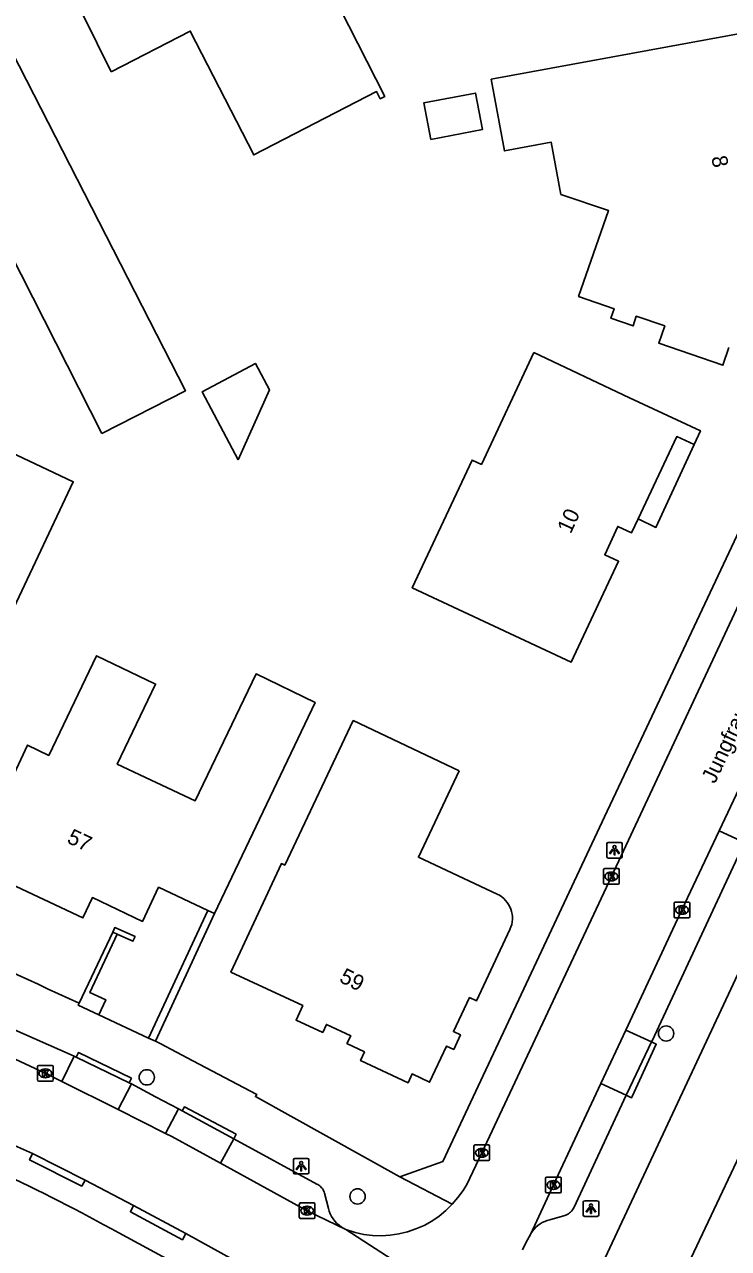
# Model space of a CAD drawing. Extents: x 158838 to 160074, y 386376 to 387776.
# Drawn here: x 159419.7 to 159464.8, y 386846.6 to 386924.8 of the extents above; entities that cross this region are included whole.
import ezdxf

# ---------------------------------------------------------------- set-up
doc = ezdxf.new("R2010")
doc.units = 0
for name, color, linetype in [('IMGEO_Boom', 7, 'Continuous'), ('IMGEO_Kolk', 7, 'Continuous'), ('IMGEO_Lichtpunt', 7, 'Continuous'), ('IMGEO_Muur', 7, 'Continuous'), ('IMGEO_Openbare_ruimte_label', 7, 'Continuous'), ('IMGEO_Pand', 7, 'Continuous'), ('IMGEO_Pand_nummerreeks', 7, 'Continuous'), ('IMGEO_Pand_overbouw', 7, 'Continuous'), ('IMGEO_Parkeervlak_open', 7, 'Continuous'), ('IMGEO_Rijbaan_lokaal_gesloten', 7, 'Continuous'), ('IMGEO_Voetpad_open', 7, 'Continuous')]:
    doc.layers.add(name, color=color, linetype=linetype)

msp = doc.modelspace()

# ---------------------------------------------------------------- linework, layer by layer
at = {"layer": 'IMGEO_Boom'}
for centre in [(159460.764, 386860.364), (159427.557, 386857.564), (159441.036, 386849.951)]:
    msp.add_circle(centre, 0.489, dxfattribs=at)
at = {"layer": 'IMGEO_Kolk'}
for p, q in [((159456.764, 386869.972), (159456.764, 386870.824)), ((159456.839, 386870.898), (159457.691, 386870.898)), ((159457.765, 386870.824), (159457.765, 386869.972)), ((159457.275, 386870.118), (159457.25, 386870.118)), ((159457.252, 386870.678), (159457.277, 386870.678)), ((159457.691, 386869.898), (159456.839, 386869.898)), ((159461.276, 386867.834), (159461.276, 386868.686)), ((159461.351, 386868.76), (159462.203, 386868.76)), ((159461.764, 386868.54), (159461.789, 386868.54)), ((159462.277, 386868.686), (159462.277, 386867.834)), ((159462.203, 386867.76), (159461.351, 386867.76)), ((159461.787, 386867.98), (159461.762, 386867.98)), ((159420.649, 386858.319), (159421.501, 386858.319)), ((159420.574, 386857.393), (159420.574, 386858.245)), ((159421.085, 386857.539), (159421.06, 386857.539)), ((159421.062, 386858.099), (159421.087, 386858.099)), ((159421.575, 386858.245), (159421.575, 386857.393)), ((159421.501, 386857.319), (159420.649, 386857.319)), ((159448.479, 386852.316), (159448.479, 386853.168)), ((159448.554, 386853.242), (159449.406, 386853.242)), ((159448.967, 386853.022), (159448.992, 386853.022)), ((159449.48, 386853.168), (159449.48, 386852.316)), ((159449.406, 386852.242), (159448.554, 386852.242)), ((159448.99, 386852.462), (159448.965, 386852.462)), ((159453.059, 386850.26), (159453.059, 386851.112)), ((159453.134, 386851.186), (159453.986, 386851.186)), ((159453.547, 386850.966), (159453.572, 386850.966)), ((159454.06, 386851.112), (159454.06, 386850.26)), ((159453.986, 386850.186), (159453.134, 386850.186)), ((159453.57, 386850.406), (159453.545, 386850.406)), ((159437.312, 386848.618), (159437.312, 386849.47)), ((159437.387, 386849.544), (159438.239, 386849.544)), ((159437.8, 386849.324), (159437.825, 386849.324)), ((159438.313, 386849.47), (159438.313, 386848.618)), ((159438.239, 386848.544), (159437.387, 386848.544)), ((159437.823, 386848.764), (159437.798, 386848.764))]:
    msp.add_line(p, q, dxfattribs=at)
for points in [[(159456.764, 386869.972), (159456.764, 386870.824)], [(159456.839, 386870.898), (159457.691, 386870.898)], [(159457.765, 386870.824), (159457.765, 386869.972)], [(159457.085, 386870.598), (159457.208, 386870.598), (159457.208, 386870.447), (159457.338, 386870.598), (159457.502, 386870.598), (159457.356, 386870.447), (159457.509, 386870.198), (159457.357, 386870.198), (159457.272, 386870.362), (159457.208, 386870.295), (159457.208, 386870.198), (159457.085, 386870.198), (159457.085, 386870.598)], [(159457.691, 386869.898), (159456.839, 386869.898)], [(159461.276, 386867.834), (159461.276, 386868.686)], [(159461.351, 386868.76), (159462.203, 386868.76)], [(159461.597, 386868.46), (159461.72, 386868.46), (159461.72, 386868.309), (159461.85, 386868.46), (159462.014, 386868.46), (159461.868, 386868.309), (159462.021, 386868.06), (159461.869, 386868.06), (159461.784, 386868.224), (159461.72, 386868.157), (159461.72, 386868.06), (159461.597, 386868.06), (159461.597, 386868.46)], [(159462.277, 386868.686), (159462.277, 386867.834)], [(159462.203, 386867.76), (159461.351, 386867.76)], [(159420.649, 386858.319), (159421.501, 386858.319)], [(159420.574, 386857.393), (159420.574, 386858.245)], [(159420.895, 386858.019), (159421.018, 386858.019), (159421.018, 386857.868), (159421.148, 386858.019), (159421.312, 386858.019), (159421.166, 386857.868), (159421.319, 386857.619), (159421.167, 386857.619), (159421.082, 386857.783), (159421.018, 386857.716), (159421.018, 386857.619), (159420.895, 386857.619), (159420.895, 386858.019)], [(159421.575, 386858.245), (159421.575, 386857.393)], [(159421.501, 386857.319), (159420.649, 386857.319)], [(159448.479, 386852.316), (159448.479, 386853.168)], [(159448.554, 386853.242), (159449.406, 386853.242)], [(159448.8, 386852.942), (159448.923, 386852.942), (159448.923, 386852.791), (159449.053, 386852.942), (159449.217, 386852.942), (159449.071, 386852.791), (159449.224, 386852.542), (159449.072, 386852.542), (159448.987, 386852.706), (159448.923, 386852.639), (159448.923, 386852.542), (159448.8, 386852.542), (159448.8, 386852.942)], [(159449.48, 386853.168), (159449.48, 386852.316)], [(159449.406, 386852.242), (159448.554, 386852.242)], [(159453.059, 386850.26), (159453.059, 386851.112)], [(159453.134, 386851.186), (159453.986, 386851.186)], [(159453.38, 386850.886), (159453.503, 386850.886), (159453.503, 386850.735), (159453.633, 386850.886), (159453.797, 386850.886), (159453.651, 386850.735), (159453.804, 386850.486), (159453.652, 386850.486), (159453.567, 386850.65), (159453.503, 386850.583), (159453.503, 386850.486), (159453.38, 386850.486), (159453.38, 386850.886)], [(159454.06, 386851.112), (159454.06, 386850.26)], [(159453.986, 386850.186), (159453.134, 386850.186)], [(159437.312, 386848.618), (159437.312, 386849.47)], [(159437.387, 386849.544), (159438.239, 386849.544)], [(159437.633, 386849.244), (159437.756, 386849.244), (159437.756, 386849.093), (159437.886, 386849.244), (159438.05, 386849.244), (159437.904, 386849.093), (159438.057, 386848.844), (159437.905, 386848.844), (159437.82, 386849.008), (159437.756, 386848.941), (159437.756, 386848.844), (159437.633, 386848.844), (159437.633, 386849.244)], [(159438.313, 386849.47), (159438.313, 386848.618)], [(159438.239, 386848.544), (159437.387, 386848.544)]]:
    msp.add_lwpolyline(points, dxfattribs=at)
for centre, start, end in [((159456.841, 386870.822), 91.55205, 178.44795), ((159456.841, 386870.822), 91.55205, 178.44795), ((159457.689, 386870.822), 1.55205, 88.44795), ((159457.689, 386870.822), 1.55205, 88.44795), ((159456.841, 386869.974), 181.55205, 268.44795), ((159456.841, 386869.974), 181.55205, 268.44795), ((159457.689, 386869.974), 271.55205, 358.44795), ((159457.689, 386869.974), 271.55205, 358.44795), ((159461.353, 386868.684), 91.55205, 178.44795), ((159461.353, 386868.684), 91.55205, 178.44795), ((159462.201, 386868.684), 1.55205, 88.44795), ((159462.201, 386868.684), 1.55205, 88.44795), ((159461.353, 386867.836), 181.55205, 268.44795), ((159461.353, 386867.836), 181.55205, 268.44795), ((159462.201, 386867.836), 271.55205, 358.44795), ((159462.201, 386867.836), 271.55205, 358.44795), ((159420.651, 386858.243), 91.55205, 178.44795), ((159420.651, 386858.243), 91.55205, 178.44795), ((159421.499, 386858.243), 1.55205, 88.44795), ((159421.499, 386858.243), 1.55205, 88.44795), ((159420.651, 386857.395), 181.55205, 268.44795), ((159420.651, 386857.395), 181.55205, 268.44795), ((159421.499, 386857.395), 271.55205, 358.44795), ((159421.499, 386857.395), 271.55205, 358.44795), ((159448.556, 386853.166), 91.55205, 178.44795), ((159448.556, 386853.166), 91.55205, 178.44795), ((159449.404, 386853.166), 1.55205, 88.44795), ((159449.404, 386853.166), 1.55205, 88.44795), ((159448.556, 386852.318), 181.55205, 268.44795), ((159448.556, 386852.318), 181.55205, 268.44795), ((159449.404, 386852.318), 271.55205, 358.44795), ((159449.404, 386852.318), 271.55205, 358.44795), ((159453.136, 386851.11), 91.55205, 178.44795), ((159453.136, 386851.11), 91.55205, 178.44795), ((159453.984, 386851.11), 1.55205, 88.44795), ((159453.984, 386851.11), 1.55205, 88.44795), ((159453.136, 386850.262), 181.55205, 268.44795), ((159453.136, 386850.262), 181.55205, 268.44795), ((159453.984, 386850.262), 271.55205, 358.44795), ((159453.984, 386850.262), 271.55205, 358.44795), ((159437.389, 386849.468), 91.55205, 178.44795), ((159437.389, 386849.468), 91.55205, 178.44795), ((159438.237, 386849.468), 1.55205, 88.44795), ((159438.237, 386849.468), 1.55205, 88.44795), ((159437.389, 386848.62), 181.55205, 268.44795), ((159437.389, 386848.62), 181.55205, 268.44795), ((159438.237, 386848.62), 271.55205, 358.44795), ((159438.237, 386848.62), 271.55205, 358.44795)]:
    msp.add_arc(centre, 0.0765, start, end, dxfattribs=at)
for centre, major_axis, ratio, start_param, end_param in [((159457.251, 386870.398), (-0.387, 0.002), 0.722429, 4.712389, 7.853982), ((159457.276, 386870.398), (-0.39, 0.002), 0.717154, 1.570796, 4.712389), ((159461.763, 386868.26), (-0.387, 0.002), 0.722429, 4.712389, 7.853982), ((159461.788, 386868.26), (-0.39, 0.002), 0.717154, 1.570796, 4.712389), ((159421.061, 386857.819), (-0.387, 0.002), 0.722429, 4.712389, 7.853982), ((159421.086, 386857.819), (-0.39, 0.002), 0.717154, 1.570796, 4.712389), ((159448.966, 386852.742), (-0.387, 0.002), 0.722429, 4.712389, 7.853982), ((159448.991, 386852.742), (-0.39, 0.002), 0.717154, 1.570796, 4.712389), ((159453.546, 386850.686), (-0.387, 0.002), 0.722429, 4.712389, 7.853982), ((159453.571, 386850.686), (-0.39, 0.002), 0.717154, 1.570796, 4.712389), ((159437.799, 386849.044), (-0.387, 0.002), 0.722429, 4.712389, 7.853982), ((159437.824, 386849.044), (-0.39, 0.002), 0.717154, 1.570796, 4.712389)]:
    msp.add_ellipse(centre, major_axis=major_axis, ratio=ratio, start_param=start_param, end_param=end_param, dxfattribs=at)
at = {"layer": 'IMGEO_Lichtpunt'}
for p, q in [((159456.968, 386872.477), (159456.968, 386871.67)), ((159456.968, 386872.477), (159456.968, 386871.67)), ((159457.87, 386872.572), (159457.062, 386872.572)), ((159457.87, 386872.572), (159457.062, 386872.572)), ((159457.964, 386871.67), (159457.964, 386872.477)), ((159457.964, 386871.67), (159457.964, 386872.477)), ((159457.062, 386871.576), (159457.87, 386871.576)), ((159457.062, 386871.576), (159457.87, 386871.576)), ((159436.932, 386852.291), (159436.932, 386851.484)), ((159436.932, 386852.291), (159436.932, 386851.484)), ((159437.834, 386852.386), (159437.026, 386852.386)), ((159437.834, 386852.386), (159437.026, 386852.386)), ((159437.928, 386851.484), (159437.928, 386852.291)), ((159437.928, 386851.484), (159437.928, 386852.291)), ((159437.026, 386851.39), (159437.834, 386851.39)), ((159437.026, 386851.39), (159437.834, 386851.39)), ((159455.464, 386849.58), (159455.464, 386848.773)), ((159455.464, 386849.58), (159455.464, 386848.773)), ((159456.366, 386849.675), (159455.558, 386849.675)), ((159456.366, 386849.675), (159455.558, 386849.675)), ((159456.46, 386848.773), (159456.46, 386849.58)), ((159456.46, 386848.773), (159456.46, 386849.58)), ((159455.558, 386848.679), (159456.366, 386848.679)), ((159455.558, 386848.679), (159456.366, 386848.679))]:
    msp.add_line(p, q, dxfattribs=at)
for points in [[(159457.342, 386872.141), (159457.381, 386872.113), (159457.193, 386871.851), (159457.155, 386871.878), (159457.342, 386872.141)], [(159457.444, 386872.093), (159457.491, 386872.093), (159457.491, 386871.771), (159457.444, 386871.771), (159457.444, 386872.093)], [(159457.554, 386872.113), (159457.592, 386872.14), (159457.779, 386871.878), (159457.74, 386871.85), (159457.554, 386872.113)], [(159437.306, 386851.955), (159437.345, 386851.927), (159437.157, 386851.665), (159437.119, 386851.692), (159437.306, 386851.955)], [(159437.408, 386851.907), (159437.455, 386851.907), (159437.455, 386851.585), (159437.408, 386851.585), (159437.408, 386851.907)], [(159437.518, 386851.927), (159437.556, 386851.954), (159437.743, 386851.692), (159437.704, 386851.664), (159437.518, 386851.927)], [(159455.838, 386849.244), (159455.877, 386849.216), (159455.689, 386848.954), (159455.651, 386848.981), (159455.838, 386849.244)], [(159455.94, 386849.196), (159455.987, 386849.196), (159455.987, 386848.874), (159455.94, 386848.874), (159455.94, 386849.196)], [(159456.05, 386849.216), (159456.088, 386849.243), (159456.275, 386848.981), (159456.236, 386848.953), (159456.05, 386849.216)]]:
    msp.add_lwpolyline(points, dxfattribs=at)
for centre in [(159457.467, 386872.275), (159437.431, 386852.089), (159455.963, 386849.378)]:
    msp.add_circle(centre, 0.0994, dxfattribs=at)
for centre, start, end in [((159457.062, 386872.477), 90, 180), ((159457.062, 386872.477), 90, 180), ((159457.87, 386872.477), 0, 90), ((159457.87, 386872.477), 0, 90), ((159457.062, 386871.67), 180, 270), ((159457.062, 386871.67), 180, 270), ((159457.87, 386871.67), 270, 0), ((159457.87, 386871.67), 270, 360), ((159437.026, 386852.291), 90, 180), ((159437.026, 386852.291), 90, 180), ((159437.834, 386852.291), 0, 90), ((159437.834, 386852.291), 0, 90), ((159437.026, 386851.484), 180, 270), ((159437.026, 386851.484), 180, 270), ((159437.834, 386851.484), 270, 0), ((159437.834, 386851.484), 270, 360), ((159455.558, 386849.58), 90, 180), ((159455.558, 386849.58), 90, 180), ((159456.366, 386849.58), 0, 90), ((159456.366, 386849.58), 0, 90), ((159455.558, 386848.773), 180, 270), ((159455.558, 386848.773), 180, 270), ((159456.366, 386848.773), 270, 0), ((159456.366, 386848.773), 270, 360)]:
    msp.add_arc(centre, 0.0946, start, end, dxfattribs=at)
at = {"layer": 'IMGEO_Muur'}
for points in [[(159456.995, 386874.57), (159458.988, 386878.816)], [(159427.663, 386860.07), (159431.46, 386868.22)], [(159431.881, 386868.023), (159428.106, 386859.865)], [(159425.382, 386866.842), (159425.512, 386867.131), (159426.806, 386866.552), (159426.676, 386866.262), (159425.661, 386866.717)], [(159423.231, 386862.292), (159425.382, 386866.842)], [(159425.661, 386866.717), (159423.922, 386862.981), (159424.935, 386862.524), (159424.495, 386861.552)], [(159425.382, 386866.842), (159425.661, 386866.717)], [(159424.495, 386861.552), (159423.173, 386862.17), (159423.231, 386862.292)], [(159428.106, 386859.865), (159427.663, 386860.07)]]:
    msp.add_lwpolyline(points, dxfattribs=at)
at = {"layer": 'IMGEO_Pand'}
for points in [[(159425.291, 386921.817), (159422.617, 386927.21), (159426.752, 386929.26), (159427.311, 386928.155), (159428.375, 386928.683), (159428.221, 386928.994), (159428.031, 386928.903), (159427.888, 386929.199), (159435.796, 386933.227), (159435.571, 386933.717), (159435.853, 386933.847), (159442.772, 386920.237), (159442.482, 386920.088), (159442.249, 386920.54), (159434.397, 386916.503), (159430.333, 386924.409), (159425.291, 386921.817)], [(159464.769, 386904.184), (159464.391, 386903.061), (159460.298, 386904.472), (159460.677, 386905.569), (159458.852, 386906.191), (159458.654, 386905.572), (159457.231, 386906.064), (159457.439, 386906.669), (159455.168, 386907.455), (159457.075, 386912.954), (159454.036, 386913.97), (159453.425, 386917.304), (159450.425, 386916.754), (159449.585, 386921.338), (159468.534, 386924.81), (159469.406, 386922.923), (159468.587, 386922.595), (159469.144, 386919.643), (159469.453, 386919.703), (159469.584, 386918.956), (159467.75, 386918.61), (159466.602, 386918.394), (159467.246, 386915.008), (159468.105, 386915.009)], [(159418.475, 386923.979), (159430.044, 386901.434), (159424.678, 386898.704)], [(159445.719, 386917.484), (159445.272, 386919.823), (159448.577, 386920.454), (159449.023, 386918.115), (159445.719, 386917.484)], [(159424.678, 386898.704), (159418.041, 386911.749)], [(159452.315, 386903.875), (159458.418, 386900.973), (159462.959, 386898.88), (159462.551, 386897.995), (159461.443, 386898.507), (159458.97, 386893.238), (159458.558, 386892.36), (159457.676, 386892.767), (159456.845, 386890.951), (159457.724, 386890.542), (159454.692, 386884.079), (159444.534, 386888.845), (159448.362, 386897.002), (159448.959, 386896.722), (159452.315, 386903.875)], [(159433.401, 386897.025), (159431.094, 386901.361), (159434.505, 386903.176), (159435.398, 386901.499), (159433.401, 386897.025)], [(159398.106, 386882.91), (159404.415, 386896.232), (159410.081, 386893.581), (159407.341, 386887.726), (159411.381, 386885.836), (159417.198, 386898.27), (159422.857, 386895.618), (159412.311, 386873.271), (159406.658, 386875.939), (159408.432, 386879.777), (159404.431, 386881.694), (159403.744, 386880.248)], [(159431.46, 386868.22), (159428.308, 386869.712), (159427.278, 386867.523), (159424.085, 386869.043), (159423.479, 386867.748), (159416.328, 386871.095), (159419.932, 386878.793), (159421.29, 386878.135), (159424.349, 386884.497), (159428.117, 386882.686), (159425.669, 386877.581), (159430.65, 386875.227), (159434.542, 386883.34), (159438.317, 386881.516), (159431.881, 386868.023)], [(159450.775, 386867.013), (159448.637, 386862.449), (159448.193, 386862.66), (159447.162, 386860.486), (159447.616, 386860.276), (159447.184, 386859.344), (159446.732, 386859.557), (159445.64, 386857.247), (159444.526, 386857.779), (159444.264, 386857.217), (159441.226, 386858.63), (159441.47, 386859.191), (159440.358, 386859.727), (159440.595, 386860.22), (159439.046, 386860.944), (159438.806, 386860.428), (159437.103, 386861.22), (159437.53, 386862.148), (159432.938, 386864.287), (159436.168, 386871.222), (159436.376, 386871.123), (159440.756, 386880.354), (159447.542, 386877.136)], [(159447.542, 386877.136), (159444.93, 386871.628), (159449.957, 386869.274)], [(159431.46, 386868.22), (159431.881, 386868.023)], [(159484.462, 386847.283), (159486.777, 386846.192), (159486.153, 386844.868), (159488.762, 386843.639), (159489.875, 386846.001), (159484.95, 386848.321), (159478.192, 386851.505), (159473.671, 386853.64), (159471.69, 386849.445), (159469.303, 386850.553), (159469.563, 386851.158), (159465.651, 386852.979), (159461.25, 386843.679), (159466.418, 386841.246), (159466.07, 386840.514), (159465.813, 386840.736), (159465.603, 386840.494), (159471.466, 386835.66), (159471.657, 386835.891), (159471.094, 386836.346), (159474.826, 386844.293), (159481.57, 386841.125), (159484.462, 386847.283)]]:
    msp.add_lwpolyline(points, dxfattribs=at)
msp.add_arc((159449.235, 386867.734), 1.701, 334.90759, 64.87132, dxfattribs=at)
at = {"layer": 'IMGEO_Pand_overbouw'}
msp.add_lwpolyline([(159462.551, 386897.995), (159461.443, 386898.507), (159458.97, 386893.238), (159460.111, 386892.703)], close=True, dxfattribs=at)
at = {"layer": 'IMGEO_Parkeervlak_open'}
for points in [[(159465.771, 386872.562), (159464.167, 386873.32)], [(159458.186, 386860.581), (159459.828, 386859.821)], [(159422.127, 386857.293), (159422.92, 386858.911)], [(159425.723, 386855.499), (159426.574, 386857.138)], [(159458.204, 386856.414), (159456.59, 386857.167)], [(159428.757, 386853.984), (159429.579, 386855.549)], [(159433.129, 386853.634), (159432.275, 386852.076)]]:
    msp.add_lwpolyline(points, dxfattribs=at)
at = {"layer": 'IMGEO_Rijbaan_lokaal_gesloten'}
for points in [[(159447.09, 386849.45), (159447.457, 386849.88), (159447.784, 386850.342), (159448.012, 386850.724), (159448.981, 386852.741), (159457.267, 386870.398), (159467.139, 386891.478)], [(159464.167, 386873.32), (159465.806, 386876.788)], [(159458.186, 386860.581), (159461.777, 386868.26), (159464.167, 386873.32)], [(159456.59, 386857.167), (159458.186, 386860.581)], [(159405.654, 386859.261), (159418.912, 386853.298), (159420.247, 386852.691)], [(159421.074, 386857.819), (159422.127, 386857.293)], [(159425.723, 386855.499), (159422.127, 386857.293)], [(159452.087, 386847.52), (159453.559, 386850.686), (159456.59, 386857.167)], [(159428.757, 386853.984), (159425.723, 386855.499)], [(159432.275, 386852.076), (159429.15, 386853.788), (159428.757, 386853.984)], [(159420.247, 386852.691), (159423.62, 386850.99)], [(159440.277, 386847.841), (159437.812, 386849.043), (159432.275, 386852.076)], [(159423.62, 386850.99), (159426.718, 386849.373)], [(159426.718, 386849.373), (159430.055, 386847.579)], [(159440.277, 386847.841), (159440.878, 386847.646), (159441.431, 386847.528), (159441.993, 386847.46), (159442.558, 386847.443), (159443.123, 386847.477), (159443.682, 386847.56), (159444.232, 386847.694), (159444.767, 386847.876), (159445.284, 386848.105), (159445.779, 386848.379), (159446.247, 386848.696), (159446.685, 386849.054), (159447.09, 386849.45)], [(159430.055, 386847.579), (159435.33, 386844.659), (159440.6, 386841.538)], [(159453.355, 386839.378), (159440.277, 386847.841)], [(159452.087, 386847.52), (159451.808, 386847.04), (159451.573, 386846.537)]]:
    msp.add_lwpolyline(points, dxfattribs=at)
msp.add_arc((159238.024, 386467.348), 431.248, 64.88312, 67.91703, dxfattribs=at)
at = {"layer": 'IMGEO_Voetpad_open'}
for points in [[(159443.748, 386851.198), (159446.49, 386852.189), (159456.995, 386874.57), (159458.988, 386878.816), (159473.085, 386908.739), (159475.721, 386914.323), (159476.01, 386915.117), (159476.227, 386915.934), (159476.37, 386916.766), (159476.439, 386917.609), (159476.431, 386918.454), (159476.349, 386919.295), (159476.191, 386920.125), (159475.96, 386920.938), (159475.658, 386921.727), (159475.5, 386922.069), (159463.326, 386946.18), (159460.362, 386951.981)], [(159456.555, 386845.349), (159484.373, 386904.822), (159486.143, 386908.598), (159488.786, 386909.483)], [(159465.771, 386872.562), (159459.862, 386859.891), (159459.828, 386859.821)], [(159422.92, 386858.911), (159401.174, 386868.498), (159401.096, 386868.526), (159401.015, 386868.547), (159400.933, 386868.56), (159400.85, 386868.566), (159400.767, 386868.565), (159400.684, 386868.556), (159400.603, 386868.54), (159400.523, 386868.517), (159400.445, 386868.486), (159400.415, 386868.472), (159399.798, 386868.188), (159399.67, 386868.133), (159399.479, 386868.067), (159399.282, 386868.019), (159399.081, 386867.988), (159398.879, 386867.976), (159398.677, 386867.981), (159398.475, 386868.005), (159398.277, 386868.046)], [(159427.663, 386860.07), (159424.495, 386861.552)], [(159443.748, 386851.198), (159434.506, 386856.329), (159434.59, 386856.473), (159430.51, 386858.618), (159428.405, 386859.727), (159428.106, 386859.865)], [(159423.05, 386858.854), (159423.19, 386859.149), (159426.574, 386857.507), (159426.433, 386857.212)], [(159459.828, 386859.821), (159460.135, 386859.679), (159458.593, 386856.347), (159458.55, 386856.253), (159458.204, 386856.414)], [(159459.828, 386859.821), (159458.245, 386856.502), (159458.204, 386856.414)], [(159422.92, 386858.911), (159423.05, 386858.854)], [(159423.05, 386858.854), (159426.433, 386857.212)], [(159426.433, 386857.212), (159426.574, 386857.138)], [(159426.574, 386857.138), (159428.125, 386856.316), (159429.579, 386855.549)], [(159458.204, 386856.414), (159454.857, 386849.227), (159454.821, 386849.162), (159454.772, 386849.089), (159454.717, 386849.021), (159454.656, 386848.958), (159454.589, 386848.9), (159454.518, 386848.849), (159454.442, 386848.804), (159454.362, 386848.767), (159454.28, 386848.736), (159453.324, 386848.469), (159453.16, 386848.422), (159453.001, 386848.361), (159452.848, 386848.286), (159452.703, 386848.198), (159452.566, 386848.097), (159452.438, 386847.984), (159452.322, 386847.86), (159452.216, 386847.727), (159452.123, 386847.584), (159452.087, 386847.52)], [(159429.579, 386855.549), (159429.818, 386855.423)], [(159429.818, 386855.423), (159429.961, 386855.669), (159433.268, 386853.925), (159433.129, 386853.634)], [(159429.818, 386855.423), (159433.129, 386853.634)], [(159433.129, 386853.634), (159438.428, 386850.744), (159438.495, 386850.71), (159438.562, 386850.669), (159438.625, 386850.622), (159438.683, 386850.57), (159438.737, 386850.513), (159438.785, 386850.451), (159438.827, 386850.385), (159438.864, 386850.315), (159438.894, 386850.243), (159438.917, 386850.168), (159439.168, 386849.183), (159439.222, 386849.007), (159439.292, 386848.836), (159439.377, 386848.672), (159439.476, 386848.517), (159439.589, 386848.371), (159439.714, 386848.235), (159439.851, 386848.111), (159439.998, 386848), (159440.155, 386847.903), (159440.277, 386847.841)], [(159423.62, 386850.99), (159423.396, 386850.61), (159420.062, 386852.289), (159420.247, 386852.691)], [(159447.09, 386849.45), (159443.748, 386851.198)], [(159430.055, 386847.579), (159429.838, 386847.185), (159426.509, 386848.976), (159426.718, 386849.373)], [(159425.766, 386847.63), (159429.831, 386845.434), (159429.785, 386845.332), (159438.813, 386840.266)]]:
    msp.add_lwpolyline(points, dxfattribs=at)
for centre, radius, start, end in [((159223.169, 386433.648), 473.033, 64.97998, 67.78535), ((159366.936, 386741.461), 121.379, 61.00837, 65.07642)]:
    msp.add_arc(centre, radius, start, end, dxfattribs=at)

# ---------------------------------------------------------------- texts
at = {"layer": 'IMGEO_Openbare_ruimte_label'}
msp.add_text('Jungfrau', height=1, rotation=64.71652, dxfattribs=at).set_placement((159463.884, 386876.276))
at = {"layer": 'IMGEO_Pand_nummerreeks'}
for s, rotation, p in [('8', 280.76874, (159463.651, 386916.355)), ('10', 65.41121, (159454.663, 386892.242)), ('57', 335.01383, (159422.393, 386872.579)), ('59', 333.60172, (159439.807, 386863.691))]:
    msp.add_text(s, height=1, rotation=rotation, dxfattribs=at).set_placement(p)

doc.saveas('drawing.dxf')
